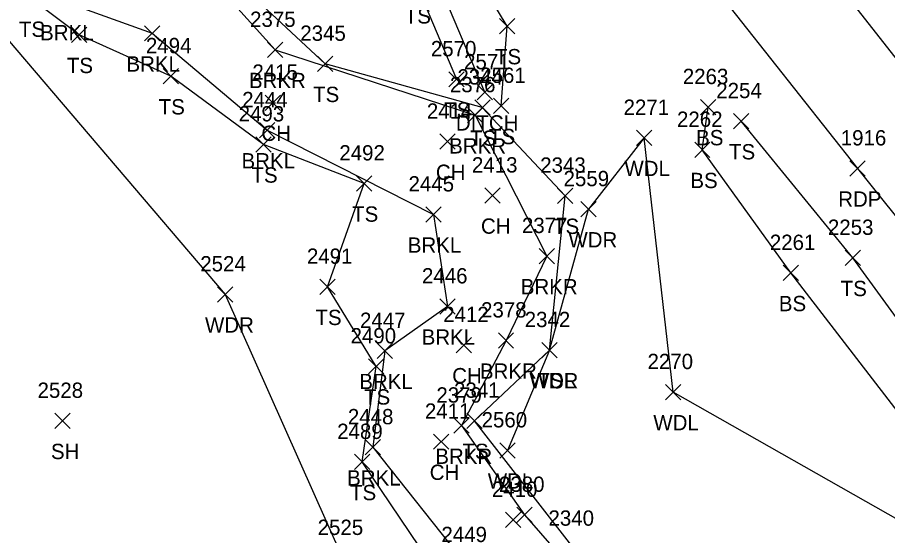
# Model space of a CAD drawing. Extents: x 1482574 to 1485769, y 580696 to 595649.
# Drawn here: x 1484885.5 to 1484999.2, y 582538.8 to 582606.5 of the extents above; entities that cross this region are included whole.
import ezdxf

# ---------------------------------------------------------------- set-up
doc = ezdxf.new("R2010")
doc.units = 0
for name, color, linetype in [('D_A', 7, 'Continuous'), ('D_I', 7, 'Continuous'), ('D_TIC', 7, 'Continuous'), ('DD', 7, 'Continuous'), ('L_A', 7, 'Continuous'), ('L_I', 7, 'Continuous'), ('L_TIC', 7, 'Continuous'), ('LAWA', 7, 'Continuous'), ('LAWE', 7, 'Continuous'), ('LELB', 7, 'Continuous'), ('P_A', 7, 'Continuous'), ('P_I', 7, 'Continuous'), ('P_TIC', 7, 'Continuous'), ('PET', 7, 'Continuous'), ('PRC', 7, 'Continuous')]:
    doc.layers.add(name, color=color, linetype=linetype)

msp = doc.modelspace()

# ---------------------------------------------------------------- linework, layer by layer
at = {"layer": 'D_TIC'}
for points in [[(1484945.6, 582595.72), (1484947.6, 582597.72)], [(1484947.6, 582595.72), (1484945.6, 582597.72)]]:
    msp.add_lwpolyline(points, dxfattribs=at)
at = {"layer": 'DD'}
msp.add_lwpolyline([(1484946.6, 582596.72), (1484940.31, 582611.65), (1484929.05, 582622.62), (1484923.18, 582631.33), (1484924.1, 582637.58)], dxfattribs=at)
at = {"layer": 'L_TIC'}
for points in [[(1484948.53, 582604.37), (1484950.53, 582606.37)], [(1484950.53, 582604.37), (1484948.53, 582606.37)], [(1484892.59, 582603.22), (1484894.59, 582605.22)], [(1484894.59, 582603.22), (1484892.59, 582605.22)], [(1484902.15, 582603.42), (1484904.15, 582605.42)], [(1484904.15, 582603.42), (1484902.15, 582605.42)], [(1484918.2, 582601.26), (1484920.2, 582603.26)], [(1484920.2, 582601.26), (1484918.2, 582603.26)], [(1484924.76, 582599.44), (1484926.76, 582601.44)], [(1484926.76, 582599.44), (1484924.76, 582601.44)], [(1484904.59, 582597.83), (1484906.59, 582599.82)], [(1484906.59, 582597.83), (1484904.59, 582599.82)], [(1484941.9, 582597.42), (1484943.9, 582599.41)], [(1484943.9, 582597.42), (1484941.9, 582599.41)], [(1484917.93, 582594.36), (1484919.93, 582596.36)], [(1484919.93, 582594.36), (1484917.93, 582596.36)], [(1484945.29, 582593.73), (1484947.29, 582595.73)], [(1484947.29, 582593.73), (1484945.29, 582595.73)], [(1484947.75, 582593.94), (1484949.75, 582595.94)], [(1484949.75, 582593.94), (1484947.75, 582595.94)], [(1484974.78, 582593.79), (1484976.78, 582595.79)], [(1484976.78, 582593.79), (1484974.78, 582595.79)], [(1484944.36, 582592.72), (1484946.36, 582594.72)], [(1484946.36, 582592.72), (1484944.36, 582594.72)], [(1484979.11, 582591.95), (1484981.11, 582593.95)], [(1484981.11, 582591.95), (1484979.11, 582593.95)], [(1484917.17, 582590.77), (1484919.17, 582592.77)], [(1484919.17, 582590.77), (1484917.17, 582592.77)], [(1484916.71, 582588.91), (1484918.71, 582590.91)], [(1484918.71, 582588.91), (1484916.71, 582590.91)], [(1484940.73, 582589.27), (1484942.73, 582591.27)], [(1484942.73, 582589.27), (1484940.73, 582591.27)], [(1484966.44, 582589.77), (1484968.44, 582591.77)], [(1484968.44, 582589.77), (1484966.44, 582591.77)], [(1484974.03, 582588.2), (1484976.03, 582590.2)], [(1484976.03, 582588.2), (1484974.03, 582590.2)], [(1484929.86, 582583.81), (1484931.86, 582585.81)], [(1484931.86, 582583.81), (1484929.86, 582585.81)], [(1484946.62, 582582.24), (1484948.62, 582584.24)], [(1484948.62, 582582.24), (1484946.62, 582584.24)], [(1484956.11, 582582.21), (1484958.11, 582584.21)], [(1484958.11, 582582.21), (1484956.11, 582584.21)], [(1484938.9, 582579.76), (1484940.9, 582581.76)], [(1484940.9, 582579.76), (1484938.9, 582581.76)], [(1484959.17, 582580.45), (1484961.17, 582582.45)], [(1484961.17, 582580.45), (1484959.17, 582582.45)], [(1484953.72, 582574.33), (1484955.72, 582576.33)], [(1484955.72, 582574.33), (1484953.72, 582576.33)], [(1484993.7, 582574.1), (1484995.7, 582576.09)], [(1484995.7, 582574.1), (1484993.7, 582576.09)], [(1484985.59, 582572.12), (1484987.59, 582574.12)], [(1484987.59, 582572.12), (1484985.59, 582574.12)], [(1484925.07, 582570.31), (1484927.07, 582572.31)], [(1484927.07, 582570.31), (1484925.07, 582572.31)], [(1484911.69, 582569.32), (1484913.69, 582571.32)], [(1484913.69, 582569.32), (1484911.69, 582571.32)], [(1484940.72, 582567.75), (1484942.72, 582569.75)], [(1484942.72, 582567.75), (1484940.72, 582569.75)], [(1484942.86, 582562.7), (1484944.86, 582564.7)], [(1484944.86, 582562.7), (1484942.86, 582564.7)], [(1484948.38, 582563.3), (1484950.38, 582565.3)], [(1484950.38, 582563.3), (1484948.38, 582565.3)], [(1484932.56, 582561.94), (1484934.56, 582563.94)], [(1484934.56, 582561.94), (1484932.56, 582563.94)], [(1484954.07, 582562.04), (1484956.07, 582564.04)], [(1484956.07, 582562.04), (1484954.07, 582564.04)], [(1484954.07, 582562.04), (1484956.07, 582564.04)], [(1484956.07, 582562.04), (1484954.07, 582564.04)], [(1484954.07, 582562.04), (1484956.07, 582564.04)], [(1484956.07, 582562.04), (1484954.07, 582564.04)], [(1484931.42, 582559.92), (1484933.42, 582561.92)], [(1484933.42, 582559.92), (1484931.42, 582561.92)], [(1484970.21, 582556.56), (1484972.21, 582558.55)], [(1484972.21, 582556.56), (1484970.21, 582558.55)], [(1484890.43, 582552.8), (1484892.43, 582554.8)], [(1484892.43, 582552.8), (1484890.43, 582554.8)], [(1484944.28, 582552.81), (1484946.28, 582554.81)], [(1484946.28, 582552.81), (1484944.28, 582554.81)], [(1484942.55, 582552.18), (1484944.55, 582554.18)], [(1484944.55, 582552.18), (1484942.55, 582554.18)], [(1484930.98, 582549.35), (1484932.98, 582551.35)], [(1484932.98, 582549.35), (1484930.98, 582551.35)], [(1484939.92, 582550.08), (1484941.92, 582552.08)], [(1484941.92, 582550.08), (1484939.92, 582552.08)], [(1484948.58, 582548.94), (1484950.58, 582550.94)], [(1484950.58, 582548.94), (1484948.58, 582550.94)], [(1484929.59, 582547.43), (1484931.59, 582549.43)], [(1484931.59, 582547.43), (1484929.59, 582549.43)], [(1484950.81, 582540.52), (1484952.81, 582542.52)], [(1484952.81, 582540.52), (1484950.81, 582542.52)], [(1484949.31, 582539.87), (1484951.31, 582541.87)], [(1484951.31, 582539.87), (1484949.31, 582541.87)]]:
    msp.add_lwpolyline(points, dxfattribs=at)
at = {"layer": 'LAWA'}
for points in [[(1484767.93, 582676.47), (1484799.15, 582654.54), (1484836.71, 582658.13), (1484858.94, 582653.48), (1484877.03, 582650.08), (1484881.59, 582625.45), (1484881.91, 582606.35), (1484912.69, 582570.32), (1484928.03, 582535.89)], [(1484967.44, 582590.77), (1484960.17, 582581.45)], [(1485002.52, 582539.79), (1484971.21, 582557.55), (1484967.44, 582590.77)], [(1484955.07, 582563.04), (1484960.17, 582581.45)], [(1484955.07, 582563.04), (1484949.58, 582549.94)]]:
    msp.add_lwpolyline(points, dxfattribs=at)
at = {"layer": 'LAWE'}
for points in [[(1484783.96, 582697.96), (1484808.76, 582673.13), (1484832.89, 582667.86), (1484869.92, 582669.72), (1484897.3, 582664.62), (1484905.57, 582653.6), (1484897.01, 582629.34), (1484891.86, 582608.51), (1484903.15, 582604.42), (1484918.17, 582591.77), (1484939.9, 582580.76), (1484941.72, 582568.75), (1484933.56, 582562.94), (1484931.98, 582550.35), (1484944.21, 582534.96), (1484961.03, 582524.49), (1484961.26, 582514.49), (1484945.15, 582512.1), (1484932.11, 582500.43), (1484930.46, 582483.79), (1484936.35, 582475.35), (1484953.1, 582469.48), (1484971.03, 582465.85), (1484973.84, 582452.87)], [(1484869.97, 582679.84), (1484891.82, 582672.91), (1484910.21, 582657.88), (1484909.22, 582636.93), (1484903.36, 582619.86), (1484919.2, 582602.26), (1484945.36, 582593.72), (1484954.72, 582575.33), (1484949.38, 582564.3), (1484943.55, 582553.18), (1484951.81, 582541.52), (1484969.68, 582521), (1484972.74, 582512.97), (1484965.34, 582499.45), (1484958.18, 582504.7), (1484943.83, 582501.18), (1484935.67, 582493.57), (1484938.16, 582484.69), (1484954.6, 582478.51), (1484980.29, 582474.79), (1484992.4, 582460.31), (1484975.91, 582441.29)]]:
    msp.add_lwpolyline(points, dxfattribs=at)
at = {"layer": 'LELB'}
for points in [[(1484928.48, 582497.38), (1484932.08, 582502.58), (1484947.4, 582515.4), (1484959.54, 582516.29), (1484945.93, 582531.58), (1484940.51, 582533.73), (1484930.59, 582548.43), (1484932.42, 582560.92), (1484926.07, 582571.31), (1484930.86, 582584.81), (1484917.71, 582589.91), (1484905.59, 582598.82), (1484893.59, 582604.22), (1484887.33, 582608.96), (1484890.62, 582627.66), (1484899.11, 582640.77), (1484902.87, 582653.33), (1484896.5, 582662.87), (1484878.25, 582667.32)], [(1484948.75, 582594.94), (1484949.53, 582605.37), (1484944.24, 582614.12), (1484932.25, 582626.06), (1484926.5, 582637.25), (1484921.89, 582638.09), (1484919.23, 582632.58), (1484925.52, 582624.4), (1484937.74, 582610.7), (1484942.9, 582598.42)], [(1484987.17, 582445.06), (1484994.03, 582461.4), (1484980.65, 582476.75), (1484961.25, 582479.27), (1484947.94, 582481.65), (1484939.08, 582488.33), (1484945.04, 582497.01), (1484958.02, 582503.26), (1484964.26, 582497.83), (1484968.03, 582498.99), (1484975.78, 582511.27), (1484973.66, 582515.06), (1484971, 582520.19), (1484969.17, 582524.63), (1484958.28, 582537.1), (1484945.28, 582553.81), (1484955.07, 582563.04), (1484957.11, 582583.21), (1484946.28, 582594.73), (1484925.76, 582600.44), (1484905.49, 582619.32)], [(1485010, 582542.78), (1484986.59, 582573.12), (1484975.03, 582589.2), (1484975.78, 582594.79)], [(1485014.53, 582547.87), (1484994.7, 582575.09), (1484980.11, 582592.95)]]:
    msp.add_lwpolyline(points, dxfattribs=at)
at = {"layer": 'P_TIC'}
for points in [[(1484994.3, 582585.77), (1484996.3, 582587.77)], [(1484996.3, 582585.77), (1484994.3, 582587.77)]]:
    msp.add_lwpolyline(points, dxfattribs=at)
at = {"layer": 'PET'}
msp.add_lwpolyline([(1484783.04, 582780.19), (1484816.25, 582767.32), (1484847.84, 582751.48), (1484876.02, 582728.08), (1484901.46, 582701.24), (1484925.69, 582673.23), (1484949.73, 582644.04), (1484972.56, 582615.53), (1484995.3, 582586.77), (1485019.13, 582557.04), (1485042.77, 582527.44), (1485066.53, 582498.21), (1485089.27, 582469.57)], dxfattribs=at)
at = {"layer": 'PRC'}
msp.add_lwpolyline([(1485098.72, 582476.85), (1485076.3, 582505.09), (1485053.49, 582533.67), (1485030.92, 582562.29), (1485008.08, 582591.35), (1484985.97, 582619.47), (1484963.78, 582647.57), (1484940.98, 582675.64), (1484917.81, 582703.39), (1484893.69, 582730.34), (1484867.17, 582755.69), (1484836.99, 582775.91), (1484802.79, 582788.83), (1484784.86, 582792.77)], dxfattribs=at)

# ---------------------------------------------------------------- texts
at = {"layer": 'D_A'}
msp.add_text('DITCH', height=2, dxfattribs=at).set_placement((1484942.83, 582591.72))
at = {"layer": 'D_I'}
msp.add_text('2571', height=2, dxfattribs=at).set_placement((1484943.9, 582599.72))
at = {"layer": 'L_A'}
for s, p in [('TS', (1484936.15, 582605.7)), ('TS', (1484885.74, 582603.96)), ('BRKL', (1484888.5, 582603.51)), ('TS', (1484947.94, 582600.37)), ('TS', (1484892, 582599.22)), ('BRKL', (1484899.79, 582599.42)), ('BRKR', (1484915.79, 582597.26)), ('TS', (1484924.17, 582595.44)), ('TS', (1484904, 582593.82)), ('TS', (1484941.31, 582593.41)), ('CH', (1484917.42, 582590.36)), ('TS', (1484947.16, 582589.94)), ('TS', (1484944.69, 582589.73)), ('BS', (1484974.22, 582589.79)), ('BRKR', (1484941.95, 582588.72)), ('TS', (1484978.52, 582587.95)), ('BRKL', (1484914.82, 582586.77)), ('WDL', (1484964.85, 582585.77)), ('TS', (1484916.12, 582584.91)), ('CH', (1484940.22, 582585.27)), ('BS', (1484973.47, 582584.2)), ('TS', (1484929.27, 582579.81)), ('CH', (1484946.11, 582578.24)), ('TS', (1484955.52, 582578.21)), ('WDR', (1484957.53, 582576.45)), ('BRKL', (1484936.55, 582575.76)), ('BRKR', (1484951.31, 582570.33)), ('TS', (1484993.11, 582570.09)), ('BS', (1484985.03, 582568.12)), ('TS', (1484924.48, 582566.31)), ('WDR', (1484910.05, 582565.32)), ('BRKL', (1484938.36, 582563.75)), ('BRKR', (1484945.97, 582559.3)), ('CH', (1484942.35, 582558.7)), ('BRKL', (1484930.21, 582557.94)), ('WDR', (1484952.44, 582558.04)), ('WDL', (1484952.49, 582558.04)), ('TS', (1484953.48, 582558.04)), ('TS', (1484930.83, 582555.92)), ('WDL', (1484968.63, 582552.56)), ('SH', (1484889.92, 582548.8)), ('BRKR', (1484940.14, 582548.18)), ('TS', (1484943.69, 582548.81)), ('CH', (1484939.41, 582546.08)), ('BRKL', (1484928.62, 582545.35)), ('WDL', (1484947, 582544.94)), ('TS', (1484929, 582543.43))]:
    msp.add_text(s, height=2, dxfattribs=at).set_placement(p)
at = {"layer": 'L_I'}
for s, p in [('2375', (1484915.94, 582605.26)), ('2345', (1484922.5, 582603.44)), ('2494', (1484902.33, 582601.82)), ('2570', (1484939.56, 582601.42)), ('2415', (1484916.24, 582598.36)), ('2561', (1484946.01, 582597.94)), ('2344', (1484943.03, 582597.73)), ('2263', (1484972.48, 582597.79)), ('2376', (1484942.05, 582596.72)), ('2254', (1484976.85, 582595.95)), ('2444', (1484914.91, 582594.77)), ('2271', (1484964.74, 582593.77)), ('2493', (1484914.45, 582592.91)), ('2414', (1484939.04, 582593.27)), ('2262', (1484971.72, 582592.2)), ('2492', (1484927.6, 582587.81)), ('2413', (1484944.93, 582586.24)), ('2343', (1484953.85, 582586.21)), ('2559', (1484956.9, 582584.45)), ('2445', (1484936.64, 582583.76)), ('2377', (1484951.46, 582578.33)), ('2253', (1484991.44, 582578.09)), ('2261', (1484983.85, 582576.12)), ('2491', (1484923.37, 582574.31)), ('2524', (1484909.43, 582573.32)), ('2446', (1484938.4, 582571.75)), ('2378', (1484946.12, 582567.3)), ('2412', (1484941.17, 582566.7)), ('2447', (1484930.3, 582565.94)), ('2342', (1484951.82, 582566.04)), ('2342', (1484951.82, 582566.04)), ('2342', (1484951.82, 582566.04)), ('2490', (1484929.07, 582563.92)), ('2270', (1484967.87, 582560.56)), ('2528', (1484888.17, 582556.8)), ('2379', (1484940.28, 582556.18)), ('2341', (1484942.59, 582556.81)), ('2411', (1484938.79, 582554.08)), ('2448', (1484928.72, 582553.35)), ('2560', (1484946.19, 582552.94)), ('2489', (1484927.32, 582551.43)), ('2380', (1484948.46, 582544.52)), ('2410', (1484947.53, 582543.87)), ('2340', (1484954.93, 582540.1)), ('2525', (1484924.77, 582538.89)), ('2449', (1484940.94, 582537.96))]:
    msp.add_text(s, height=2, dxfattribs=at).set_placement(p)
at = {"layer": 'P_A'}
msp.add_text('RDP', height=2, dxfattribs=at).set_placement((1484992.79, 582581.77))
at = {"layer": 'P_I'}
msp.add_text('1916', height=2, dxfattribs=at).set_placement((1484993.12, 582589.77))

doc.saveas('drawing.dxf')
